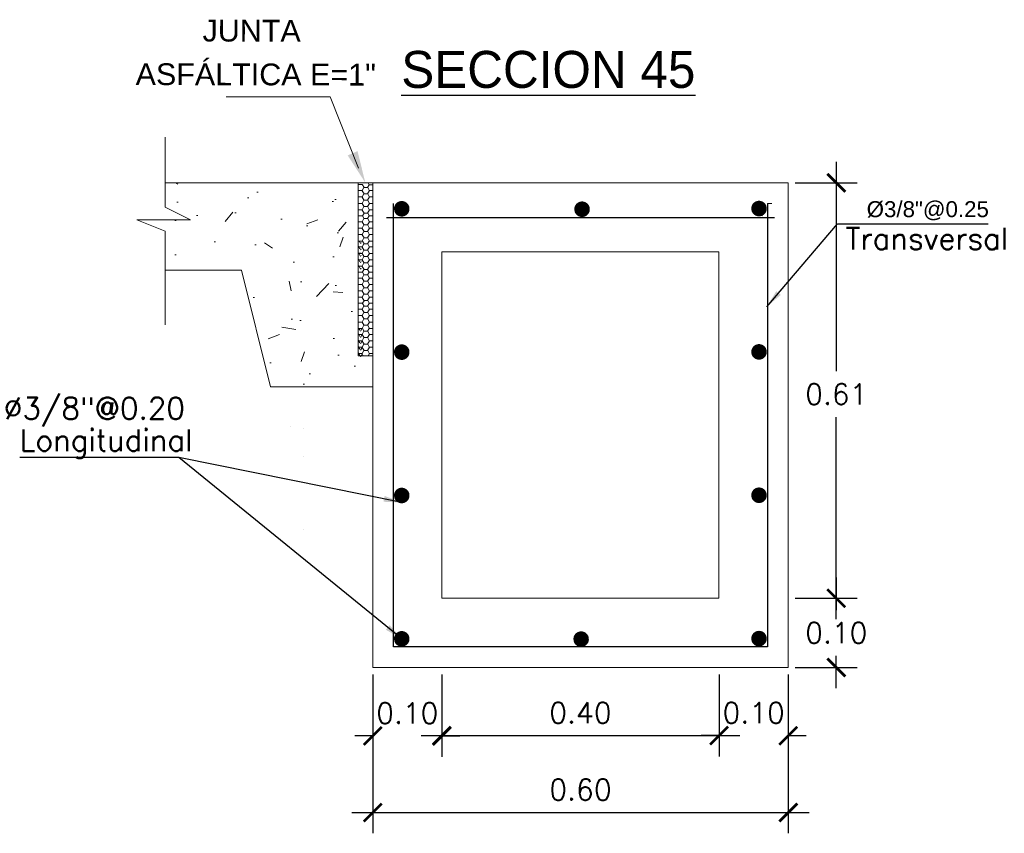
# Model space of a CAD drawing. Header units: millimetres. Extents: x -8931983 to 9630244, y 4 to 18563053.
# Tile 301 of 329: x 349717.4 to 349718.82, y 9282006.29 to 9282007.46. Entities that reach past the tile are written whole.
import ezdxf

# ---------------------------------------------------------------- set-up
doc = ezdxf.new("R2010")
doc.units = ezdxf.units.MM
doc.linetypes.add('ACAD_ISO02W100', pattern=[15, 12, -3])
doc.linetypes.add('DASHED2', pattern=[0.375, 0.25, -0.125])
for name, color, linetype, lineweight in [('0.2', 32, 'ACAD_ISO02W100', 0), ('cotas', 1, 'Continuous', 15), ('linea fina 01', 189, 'Continuous', 0), ('PROYECCIONES-INT', 1, 'DASHED2', 5), ('TEXTO', 255, 'Continuous', 5)]:
    doc.layers.add(name, color=color, linetype=linetype, lineweight=lineweight)
doc.layers.add('TEX', color=3, linetype='Continuous')
doc.styles.add('COTAS', font='arial.ttf')
doc.styles.add('MtXpl_Arial_Black', font='txt')
doc.styles.add('ROMANS', font='ROMANS.shx')
doc.styles.add('ROMANS-DIM', font='romans.shx')
doc.styles.add('VANO', font='swissl.ttf', dxfattribs={"height": 0.2})
doc.dimstyles.new('1-25V', dxfattribs={"dimscale": 0.2, "dimtxt": 0.18, "dimasz": 0.13, "dimexe": 0.18, "dimexo": 0.15, "dimgap": 0.1, "dimtad": 0, "dimtih": 1, "dimtoh": 1, "dimzin": 0, "dimdsep": 46, "dimtxsty": 'COTAS', "dimcen": 0.09, "dimadec": 0, "dimazin": 0, "dimtfac": 1, "dimtmove": 2, "dimatfit": 3, "dimfxl": 1, "dimtolj": 1, "dimtzin": 0, "dimarcsym": 0})
doc.dimstyles.new('20_METRIC  ARCHITECTURAL', dxfattribs={"dimscale": 0.2, "dimtxt": 0.03, "dimasz": 0.13, "dimexe": 0.15, "dimexo": 0.05, "dimgap": 0.09, "dimtad": 1, "dimtih": 1, "dimtoh": 1, "dimzin": 0, "dimdsep": 46, "dimtxsty": 'ROMANS-DIM', "dimblk": 'ARCHTICK', "dimcen": 2, "dimdle": 0.15, "dimclrd": 9, "dimclre": 9, "dimadec": 0, "dimazin": 0, "dimtfac": 1, "dimtix": 1, "dimtofl": 0, "dimtmove": 0, "dimatfit": 3, "dimfxl": 1, "dimfrac": 2, "dimtolj": 1, "dimtzin": 0, "dimarcsym": 0})

# ---------------------------------------------------------------- blocks, each defined once
blk = doc.blocks.new('_ArchTick')
at = {"color": 0, "linetype": 'ByBlock', "const_width": 0.15}
blk.add_lwpolyline([(-0.5, -0.5), (0.5, 0.5)], dxfattribs=at)
blk = doc.blocks.new('*D3068')
at = {"color": 9, "lineweight": -2, "transparency": 16777216}
for p, q in [((349717.9064638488, 9282006.516247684), (349717.9064638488, 9282006.286820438)), ((349718.5064638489, 9282006.516247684), (349718.5064638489, 9282006.286820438)), ((349717.8764638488, 9282006.316820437), (349718.536463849, 9282006.316820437))]:
    blk.add_line(p, q, dxfattribs=at)
at = {"layer": 'Defpoints', "color": 0, "lineweight": 30, "transparency": 16777216}
for p in [(349717.9064638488, 9282006.526247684, 5186.962977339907), (349718.5064638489, 9282006.526247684, 5186.962977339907), (349718.5064638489, 9282006.316820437)]:
    blk.add_point(p, dxfattribs=at)
at = {"color": 9, "lineweight": -2, "transparency": 16777216, "xscale": 0.026, "yscale": 0.026, "zscale": 0.026, "rotation": 180}
blk.add_blockref('_ArchTick', (349717.9064638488, 9282006.316820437), dxfattribs=at)
at = {"color": 9, "lineweight": -2, "transparency": 16777216, "xscale": 0.026, "yscale": 0.026, "zscale": 0.026}
blk.add_blockref('_ArchTick', (349718.5064638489, 9282006.316820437), dxfattribs=at)
at = {"color": 0, "lineweight": 0, "transparency": 16777216, "insert": (349718.2064638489, 9282006.349820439), "char_height": 0.03, "attachment_point": 5, "style": 'ROMANS-DIM'}
blk.add_mtext('\\A1;0.60', dxfattribs=at)
blk = doc.blocks.new('*D3069')
at = {"color": 9, "lineweight": -2, "transparency": 16777216}
for p, q in [((349718.5757632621, 9282007.256247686), (349718.5757632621, 9282006.953936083)), ((349718.5163240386, 9282007.226247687), (349718.6057632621, 9282007.226247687)), ((349718.5757632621, 9282006.596247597), (349718.5757632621, 9282006.887936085)), ((349718.5163241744, 9282006.626247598), (349718.6057632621, 9282006.626247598))]:
    blk.add_line(p, q, dxfattribs=at)
at = {"layer": 'Defpoints', "color": 0, "lineweight": 30, "transparency": 16777216}
for p in [(349718.5063240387, 9282007.226247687, 5186.962977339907), (349718.5063241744, 9282006.626247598, 5186.962977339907), (349718.5757632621, 9282006.626247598)]:
    blk.add_point(p, dxfattribs=at)
at = {"color": 9, "lineweight": -2, "transparency": 16777216, "xscale": 0.026, "yscale": 0.026, "zscale": 0.026}
for p, rotation in [((349718.5757632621, 9282007.226247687), 90), ((349718.5757632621, 9282006.626247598), 270)]:
    blk.add_blockref('_ArchTick', p, dxfattribs=dict(at, rotation=rotation))
at = {"color": 0, "lineweight": 0, "transparency": 16777216, "insert": (349718.5757632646, 9282006.920936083), "char_height": 0.03, "width": 0.0865964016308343, "attachment_point": 5, "style": 'ROMANS-DIM'}
blk.add_mtext('\\A1;0.61', dxfattribs=at)
blk = doc.blocks.new('*D3070')
at = {"color": 9, "lineweight": -2, "transparency": 16777216}
for p, q in [((349718.5757632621, 9282006.656247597), (349718.5757632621, 9282006.609247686)), ((349718.5163241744, 9282006.626247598), (349718.6057632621, 9282006.626247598)), ((349718.5757632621, 9282006.496247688), (349718.5757632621, 9282006.543247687)), ((349718.5163241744, 9282006.526247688), (349718.6057632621, 9282006.526247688))]:
    blk.add_line(p, q, dxfattribs=at)
at = {"layer": 'Defpoints', "color": 0, "lineweight": 30, "transparency": 16777216}
for p in [(349718.5063241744, 9282006.626247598), (349718.5063241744, 9282006.526247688), (349718.5757632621, 9282006.526247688)]:
    blk.add_point(p, dxfattribs=at)
at = {"color": 9, "lineweight": -2, "transparency": 16777216, "xscale": 0.026, "yscale": 0.026, "zscale": 0.026}
for p, rotation in [((349718.5757632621, 9282006.626247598), 90), ((349718.5757632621, 9282006.526247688), 270)]:
    blk.add_blockref('_ArchTick', p, dxfattribs=dict(at, rotation=rotation))
at = {"color": 0, "lineweight": 0, "transparency": 16777216, "insert": (349718.5757632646, 9282006.576247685), "char_height": 0.03, "attachment_point": 5, "style": 'ROMANS-DIM'}
blk.add_mtext('\\A1;0.10', dxfattribs=at)
blk = doc.blocks.new('*D3071')
at = {"color": 9, "lineweight": -2, "transparency": 16777216}
for p, q in [((349717.9064638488, 9282006.516247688), (349717.9064638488, 9282006.397397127)), ((349718.0061842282, 9282006.516247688), (349718.0061842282, 9282006.397397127)), ((349717.9064638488, 9282006.427397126), (349717.8804638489, 9282006.427397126)), ((349718.0061842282, 9282006.427397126), (349718.0321842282, 9282006.427397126))]:
    blk.add_line(p, q, dxfattribs=at)
at = {"layer": 'Defpoints', "color": 0, "lineweight": 30, "transparency": 16777216}
for p in [(349717.9064638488, 9282006.526247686, 5186.962977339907), (349718.0061842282, 9282006.526247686, 5186.962977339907), (349718.0061842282, 9282006.427397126)]:
    blk.add_point(p, dxfattribs=at)
at = {"color": 9, "lineweight": -2, "transparency": 16777216, "xscale": 0.026, "yscale": 0.026, "zscale": 0.026}
blk.add_blockref('_ArchTick', (349717.9064638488, 9282006.427397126), dxfattribs=at)
at = {"color": 9, "lineweight": -2, "transparency": 16777216, "xscale": 0.026, "yscale": 0.026, "zscale": 0.026, "rotation": 180}
blk.add_blockref('_ArchTick', (349718.0061842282, 9282006.427397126), dxfattribs=at)
at = {"color": 0, "lineweight": 0, "transparency": 16777216, "insert": (349717.9563240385, 9282006.460397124), "char_height": 0.03, "attachment_point": 5, "style": 'ROMANS-DIM'}
blk.add_mtext('\\A1;0.10', dxfattribs=at)
blk = doc.blocks.new('*D3072')
at = {"color": 9, "lineweight": -2, "transparency": 16777216}
for p, q in [((349718.0061842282, 9282006.516247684), (349718.0061842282, 9282006.39781859)), ((349718.4064638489, 9282006.516247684), (349718.4064638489, 9282006.39781859)), ((349717.9761842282, 9282006.427818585), (349718.4364638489, 9282006.427818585))]:
    blk.add_line(p, q, dxfattribs=at)
at = {"layer": 'Defpoints', "color": 0, "lineweight": 30, "transparency": 16777216}
for p in [(349718.0061842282, 9282006.526247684, 10373.92595467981), (349718.4064638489, 9282006.526247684, 5186.962977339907), (349718.4064638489, 9282006.427818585)]:
    blk.add_point(p, dxfattribs=at)
at = {"color": 9, "lineweight": -2, "transparency": 16777216, "xscale": 0.026, "yscale": 0.026, "zscale": 0.026, "rotation": 180}
blk.add_blockref('_ArchTick', (349718.0061842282, 9282006.427818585), dxfattribs=at)
at = {"color": 9, "lineweight": -2, "transparency": 16777216, "xscale": 0.026, "yscale": 0.026, "zscale": 0.026}
blk.add_blockref('_ArchTick', (349718.4064638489, 9282006.427818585), dxfattribs=at)
at = {"color": 0, "lineweight": 0, "transparency": 16777216, "insert": (349718.2063240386, 9282006.460818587), "char_height": 0.03, "attachment_point": 5, "style": 'ROMANS-DIM'}
blk.add_mtext('\\A1;0.40', dxfattribs=at)
blk = doc.blocks.new('*D2989')
at = {"color": 9, "lineweight": -2, "transparency": 16777216}
for p, q in [((349718.4064638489, 9282006.516247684), (349718.4064638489, 9282006.39781859)), ((349718.5064638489, 9282006.516247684), (349718.5064638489, 9282006.39781859)), ((349718.4064638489, 9282006.427818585), (349718.3804638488, 9282006.427818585)), ((349718.5064638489, 9282006.427818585), (349718.5324638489, 9282006.427818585))]:
    blk.add_line(p, q, dxfattribs=at)
at = {"layer": 'Defpoints', "color": 0, "lineweight": 30, "transparency": 16777216}
for p in [(349718.4064638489, 9282006.526247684, 5186.962977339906), (349718.5064638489, 9282006.526247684, 5186.962977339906), (349718.5064638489, 9282006.427818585)]:
    blk.add_point(p, dxfattribs=at)
at = {"color": 9, "lineweight": -2, "transparency": 16777216, "xscale": 0.026, "yscale": 0.026, "zscale": 0.026}
blk.add_blockref('_ArchTick', (349718.4064638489, 9282006.427818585), dxfattribs=at)
at = {"color": 9, "lineweight": -2, "transparency": 16777216, "xscale": 0.026, "yscale": 0.026, "zscale": 0.026, "rotation": 180}
blk.add_blockref('_ArchTick', (349718.5064638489, 9282006.427818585), dxfattribs=at)
at = {"color": 0, "lineweight": 0, "transparency": 16777216, "insert": (349718.4564638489, 9282006.460818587), "char_height": 0.03, "attachment_point": 5, "style": 'ROMANS-DIM'}
blk.add_mtext('\\A1;0.10', dxfattribs=at)
blk = doc.blocks.new('TEXTO 1')
at = {"layer": 'linea fina 01', "ltscale": 0.1}
for p, q in [((-0.0508167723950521, 0.1241394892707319), (-0.2010398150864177, 0.1241394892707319)), ((-0.0100357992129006, 0.0209258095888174), (-0.0508167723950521, 0.1241394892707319))]:
    blk.add_line(p, q, dxfattribs=at)
blk.add_solid([(-0.02553807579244, 0.0394717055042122), (0, 0), (-0.0113560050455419, 0.0456207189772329)], dxfattribs=at)
at = {"layer": '0.2', "color": 251, "true_color": 0x636466, "style": 'VANO', "oblique": 359.9999999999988}
for s, p in [('JUNTA', (-0.235123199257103, 0.2039847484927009, -5186.962977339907)), ('ASFÁLTICA E=1"', (-0.331776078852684, 0.1410587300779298, -5186.962977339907))]:
    blk.add_text(s, height=0.0314999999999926, rotation=359.8799999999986, dxfattribs=at).set_placement(p)
blk = doc.blocks.new('junta asfaltica')
at = {"lineweight": 0}
h = blk.add_hatch(dxfattribs=at)
h.set_pattern_fill('AR-CONC', scale=0.01, style=0)
h.set_pattern_definition([(50, (-0.1189008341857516, -0.0700673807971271), (0.1639662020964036, -0.0143451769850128), [0.017145, -0.188595]), (355, (-0.1189008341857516, -0.0700673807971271), (-0.0317190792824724, 0.1719511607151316), [0.013716, -0.150876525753]), (100.4514446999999, (-0.1052370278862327, -0.0712628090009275), (0.1322471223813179, 0.1576059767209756), [0.01457100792, -0.1602812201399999]), (46.1842, (-0.1189008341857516, -0.0243473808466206), (0.2439711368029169, -0.0378380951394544), [0.0257175, -0.2828925]), (96.6355576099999, (-0.0985699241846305, -0.0275005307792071), (0.2136637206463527, 0.2226835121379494), [0.021856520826, -0.240422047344]), (351.18415117, (-0.1189008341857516, -0.0243473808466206), (0.2136637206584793, 0.2226835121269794), [0.020573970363, -0.226313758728]), (21, (-0.0960408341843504, -0.0357773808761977), (0.1364529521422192, -0.0920386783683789), [0.017145, -0.188595]), (326, (-0.0960408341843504, -0.0357773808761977), (0.0556218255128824, 0.1657691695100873), [0.013716, -0.150876]), (71.45144499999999, (-0.0846697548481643, -0.0434472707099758), (0.1920747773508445, 0.0737304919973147), [0.01457100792, -0.16028094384]), (37.5, (-0.1189008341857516, -0.0700673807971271), (0.0027797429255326, 0.0760995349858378), [0, -0.1490472, 0, -0.153162, 0, -0.1514475]), (7.499999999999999, (-0.1189008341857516, -0.0700673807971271), (0.0601376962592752, 0.0901625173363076), [0, -0.0873252, 0, -0.1456182, 0, -0.0577215]), (327.5, (-0.1698786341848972, -0.0700673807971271), (0.1220315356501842, -0.0051558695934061), [0, -0.05715, 0, -0.178308, 0, -0.236601]), (317.5, (-0.1927386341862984, -0.0700673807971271), (0.1333162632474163, 0.0228838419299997), [0, -0.074295, 0, -0.1184148, 0, -0.168021])])
h.paths.add_polyline_path([(-0.0210516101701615, 2.68221356e-08), (-0.2996047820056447, 2.68221356e-08), (-0.2996047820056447, -0.0354425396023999), (-0.2629513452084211, -0.0536842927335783), (-0.3405718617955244, -0.0536842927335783), (-0.2996047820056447, -0.0698087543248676), (-0.2996047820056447, -0.1263088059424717), (-0.1894634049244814, -0.1263088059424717), (-0.1473604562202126, -0.2947206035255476), (-0.0210516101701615, -0.2947206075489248)])
h = blk.add_hatch(dxfattribs=at)
h.set_pattern_fill('HONEY', scale=0.0187124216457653, angle=180, style=0)
h.set_pattern_definition([(360, (-1344.435306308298, 712.0165321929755), (0.0080206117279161, -0.0046307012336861), [0.0053470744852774, -0.0106941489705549]), (240, (-1344.435306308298, 712.0165321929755), (-0.0080206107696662, -0.0046307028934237), [0.0053470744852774, -0.0106941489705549]), (300, (-1344.435306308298, 712.0165321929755), (9.5825e-10, -0.0092614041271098), [-0.0106941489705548, 0.0053470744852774])])
h.paths.add_polyline_path([(-0.0210514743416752, -0.0843195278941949), (-0.0210514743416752, -0.1264220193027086), (-0.0160414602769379, -0.1264220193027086), (-0.0160414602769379, -0.0843195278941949)])
h = blk.add_hatch(dxfattribs=at)
h.set_pattern_fill('HONEY', scale=0.0187124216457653, angle=180, style=0)
h.set_pattern_definition([(360, (-1344.435306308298, 711.8902233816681), (0.0080206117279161, -0.0046307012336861), [0.0053470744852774, -0.0106941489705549]), (240, (-1344.435306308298, 711.8902233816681), (-0.0080206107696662, -0.0046307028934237), [0.0053470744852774, -0.0106941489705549]), (300, (-1344.435306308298, 711.8902233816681), (9.5825e-10, -0.0092614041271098), [-0.0106941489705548, 0.0053470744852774])])
h.paths.add_polyline_path([(-0.0210514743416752, -0.2106283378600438), (-0.0210514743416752, -0.2527308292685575), (-0.0160414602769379, -0.2527308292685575), (-0.0160414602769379, -0.2106283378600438)])
at = {"color": 7, "linetype": 'ByBlock', "lineweight": 0}
for p, q in [((-0.2996047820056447, 0.0657418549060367), (-0.2996047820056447, -0.0354425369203)), ((-0.2996047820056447, -0.0354425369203), (-0.2629513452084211, -0.0536842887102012)), ((-0.2629513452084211, -0.0536842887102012), (-0.3405718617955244, -0.0536842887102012)), ((-0.3405718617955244, -0.0536842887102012), (-0.2996047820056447, -0.0698087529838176)), ((-0.2996047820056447, -0.0698087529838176), (-0.2996047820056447, -0.2053593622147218))]:
    blk.add_line(p, q, dxfattribs=at)
at = {"color": 7, "lineweight": 0}
for p, q in [((-0.2996047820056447, 2.81631856e-08), (-0.0210516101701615, 2.81631856e-08)), ((-0.0210514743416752, 0), (0, 0)), ((-0.0210514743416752, 0), (-0.0210514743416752, -0.25)), ((-0.0066348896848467, 0), (-0.0049328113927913, -0.0029480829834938)), ((-1.357866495e-07, -0.2947206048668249), (-1.357866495e-07, 0)), ((-0.0210515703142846, -0.010682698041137), (-0.0205355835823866, -0.0115764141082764)), ((-0.020682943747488, -0.0112982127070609), (-0.0210515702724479, -0.0119366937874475)), ((-0.0148197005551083, -0.0027724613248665), (-0.0210514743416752, -0.0027724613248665)), ((-0.0203683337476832, -0.0113096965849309), (-0.0150212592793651, -0.0113096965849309)), ((-0.0126623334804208, -0.0066675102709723), (-0.0153358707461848, -0.0112982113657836)), ((-0.0151885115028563, -0.0115764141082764), (-0.0125149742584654, -0.0162071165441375)), ((-0.0148361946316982, -0.0029252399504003), (-0.0125149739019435, -0.0069457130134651)), ((-0.0123477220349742, -0.0066789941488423), (-0.0070006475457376, -0.0066789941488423)), ((-0.0051546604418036, -0.0029252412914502), (-0.0073152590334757, -0.0066675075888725)), ((-0.0046417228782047, -0.0112982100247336), (-0.0073152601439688, -0.0159289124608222)), ((-0.0071679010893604, -0.0069457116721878), (-0.0044943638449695, -0.0115764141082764)), ((-0.0051235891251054, -0.0029047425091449), (2.09184e-11, -0.0029047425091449)), ((-0.0043271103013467, -0.0113096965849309), (-9.55119503e-08, -0.0113096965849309)), ((-0.0210515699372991, -0.0199441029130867), (-0.0205355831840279, -0.0208378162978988)), ((-0.0206829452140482, -0.0205596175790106), (-0.0210515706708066, -0.0211980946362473)), ((-0.0203683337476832, -0.0205710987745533), (-0.0150212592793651, -0.0205710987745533)), ((-0.0126623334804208, -0.0159289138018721), (-0.0153358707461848, -0.0205596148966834)), ((-0.012662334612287, -0.0251903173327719), (-0.0153358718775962, -0.0298210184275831)), ((-0.0151885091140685, -0.0208378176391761), (-0.0125149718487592, -0.0254685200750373)), ((-0.0123477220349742, -0.0159403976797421), (-0.0070006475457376, -0.0159403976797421)), ((-0.0123477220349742, -0.0252017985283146), (-0.0070006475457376, -0.0252017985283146)), ((-0.0046417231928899, -0.0205596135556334), (-0.0073152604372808, -0.0251903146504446)), ((-0.0071678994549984, -0.0162071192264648), (-0.004494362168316, -0.0208378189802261)), ((-0.0071678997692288, -0.0254685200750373), (-0.0044943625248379, -0.0300992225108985)), ((-0.0043271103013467, -0.0205710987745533), (-9.55119503e-08, -0.0205710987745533)), ((-0.0210515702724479, -0.0292055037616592), (-0.0205355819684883, -0.0300992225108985)), ((-0.0206829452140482, -0.0298210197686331), (-0.0210515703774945, -0.0304594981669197)), ((-0.0210515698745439, -0.038466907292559), (-0.0205355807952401, -0.0393606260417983)), ((-0.0206829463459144, -0.0390824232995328), (-0.0210515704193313, -0.0397208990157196)), ((-0.0203683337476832, -0.0298325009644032), (-0.0150212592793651, -0.0298325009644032)), ((-0.0203683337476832, -0.0390939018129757), (-0.0150212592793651, -0.0390939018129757)), ((-0.012662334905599, -0.0344517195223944), (-0.0153358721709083, -0.0390824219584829)), ((-0.0151885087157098, -0.0300992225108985), (-0.0125149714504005, -0.0347299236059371)), ((-0.0151885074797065, -0.0393606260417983), (-0.0125149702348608, -0.0439913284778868)), ((-0.0123477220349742, -0.0344632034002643), (-0.0070006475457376, -0.0344632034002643)), ((-0.0046417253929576, -0.0298210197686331), (-0.0073152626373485, -0.0344517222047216)), ((-0.0046417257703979, -0.0390824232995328), (-0.0073152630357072, -0.043713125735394)), ((-0.007167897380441, -0.034729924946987), (-0.004494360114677, -0.0393606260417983)), ((-0.0043271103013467, -0.0298325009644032), (-9.55537871e-08, -0.0298325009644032)), ((-0.0043271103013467, -0.0390939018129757), (-9.55537871e-08, -0.0390939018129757)), ((-0.0210515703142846, -0.0557221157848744), (-0.0205355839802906, -0.0566158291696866)), ((-0.020682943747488, -0.056337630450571), (-0.0210515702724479, -0.056976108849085)), ((-0.0149139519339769, -0.0477837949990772), (-0.0206632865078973, -0.0477837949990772)), ((-0.0203683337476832, -0.056349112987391), (-0.0150212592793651, -0.056349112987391)), ((-0.0126623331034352, -0.0517069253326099), (-0.0153358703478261, -0.0563376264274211)), ((-0.0151885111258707, -0.0566158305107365), (-0.0125149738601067, -0.061246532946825)), ((-0.0125149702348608, -0.0439913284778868), (-0.014899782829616, -0.0475884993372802)), ((-0.0148361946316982, -0.0479646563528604), (-0.0125149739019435, -0.0519851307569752)), ((-0.0123477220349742, -0.0437246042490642), (-0.0070006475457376, -0.0437246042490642)), ((-0.0123477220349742, -0.0517184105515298), (-0.0070006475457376, -0.0517184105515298)), ((-0.0051546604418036, -0.0479646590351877), (-0.0073152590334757, -0.0517069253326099)), ((-0.0046417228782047, -0.0563376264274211), (-0.0073152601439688, -0.0609683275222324)), ((-0.0071679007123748, -0.0519851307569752), (-0.0044943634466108, -0.0566158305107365)), ((-0.0069412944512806, -0.0439446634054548), (-0.0051814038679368, -0.0474320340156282)), ((-0.0052986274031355, -0.0476877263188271), (2.09184e-11, -0.0476877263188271)), ((-0.0043271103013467, -0.056349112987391), (-9.55119503e-08, -0.056349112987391)), ((-0.0210515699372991, -0.0649835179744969), (-0.0205355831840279, -0.0658772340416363)), ((-0.0206829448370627, -0.0655990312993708), (-0.0210515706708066, -0.0662375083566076)), ((-0.0203683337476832, -0.0656105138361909), (-0.0150212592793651, -0.0656105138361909)), ((-0.0126623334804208, -0.0609683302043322), (-0.0153358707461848, -0.0655990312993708)), ((-0.012662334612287, -0.0702297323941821), (-0.0153358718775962, -0.0748604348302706)), ((-0.015188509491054, -0.0658772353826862), (-0.0125149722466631, -0.0705079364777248)), ((-0.0123477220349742, -0.0609798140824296), (-0.0070006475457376, -0.0609798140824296)), ((-0.0123477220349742, -0.0702412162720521), (-0.0070006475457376, -0.0702412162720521)), ((-0.0046417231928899, -0.0655990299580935), (-0.0073152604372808, -0.0702297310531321)), ((-0.0071678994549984, -0.061246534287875), (-0.004494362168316, -0.0658772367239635)), ((-0.0071678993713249, -0.0705079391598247), (-0.0044943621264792, -0.075138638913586)), ((-0.0043271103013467, -0.0656105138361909), (-9.55119503e-08, -0.0656105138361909)), ((-0.0210515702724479, -0.0742449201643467), (-0.0205355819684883, -0.075138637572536)), ((-0.0206829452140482, -0.0748604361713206), (-0.0210515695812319, -0.0754989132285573)), ((-0.0210515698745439, -0.0835063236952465), (-0.0206477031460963, -0.0842058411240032)), ((-0.0206829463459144, -0.084121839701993), (-0.0207314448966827, -0.0842058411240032)), ((-0.0203683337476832, -0.0748719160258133), (-0.0150212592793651, -0.0748719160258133)), ((-0.0203683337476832, -0.0841333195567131), (-0.0150212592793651, -0.0841333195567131)), ((-0.012662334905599, -0.0794911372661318), (-0.0153358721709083, -0.0841218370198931)), ((-0.0151885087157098, -0.075138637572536), (-0.0125149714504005, -0.0797693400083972)), ((-0.0148361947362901, -0.0843195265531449), (-0.0125149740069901, -0.0883399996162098)), ((-0.0123477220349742, -0.0795026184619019), (-0.0070006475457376, -0.0795026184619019)), ((-0.0046417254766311, -0.0748604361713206), (-0.0073152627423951, -0.0794911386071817)), ((-0.0051546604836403, -0.0843195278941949), (-0.0073152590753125, -0.0880617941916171)), ((-0.0071678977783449, -0.0797693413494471), (-0.0046064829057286, -0.0842058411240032)), ((-0.0043271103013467, -0.0748719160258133), (-9.55537871e-08, -0.0748719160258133)), ((-0.0043271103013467, -0.0841333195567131), (-9.55537871e-08, -0.0841333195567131)), ((-0.0210515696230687, -0.0920769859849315), (-0.0205355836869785, -0.092970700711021)), ((-0.0206829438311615, -0.0926924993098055), (-0.0210515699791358, -0.0933309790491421)), ((-0.0203683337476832, -0.0927039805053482), (-0.0150212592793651, -0.0927039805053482)), ((-0.0126623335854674, -0.088061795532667), (-0.0153358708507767, -0.0926924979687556)), ((-0.0126623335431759, -0.0973232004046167), (-0.0153358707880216, -0.101953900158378)), ((-0.015188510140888, -0.092970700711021), (-0.0125149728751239, -0.0976014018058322)), ((-0.0123477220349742, -0.088073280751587), (-0.0070006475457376, -0.088073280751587)), ((-0.0123477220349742, -0.0973346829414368), (-0.0070006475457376, -0.0973346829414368)), ((-0.0046417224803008, -0.0926924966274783), (-0.0073152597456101, -0.0973231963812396)), ((-0.0071679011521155, -0.0883399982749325), (-0.0044943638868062, -0.0929706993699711)), ((-0.0071678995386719, -0.0976014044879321), (-0.0044943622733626, -0.1022321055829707)), ((-0.0043271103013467, -0.0927039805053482), (-9.55119503e-08, -0.0927039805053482)), ((-0.0210515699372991, -0.1013383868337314), (-0.0205355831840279, -0.1022321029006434)), ((-0.0206829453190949, -0.101953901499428), (-0.0210515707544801, -0.1025923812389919)), ((-0.0210515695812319, -0.1105997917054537), (-0.0205355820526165, -0.1114935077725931)), ((-0.0206829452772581, -0.1112153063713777), (-0.0210515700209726, -0.1118537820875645)), ((-0.0203683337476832, -0.101965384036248), (-0.0150212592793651, -0.101965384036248)), ((-0.0203683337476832, -0.1112267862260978), (-0.0150212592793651, -0.1112267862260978)), ((-0.0126623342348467, -0.1065846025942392), (-0.0153358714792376, -0.1112153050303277)), ((-0.015188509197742, -0.1022321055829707), (-0.0125149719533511, -0.1068628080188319)), ((-0.0151885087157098, -0.1114935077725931), (-0.0125149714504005, -0.1161242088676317)), ((-0.0123477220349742, -0.1065960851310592), (-0.0070006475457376, -0.1065960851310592)), ((-0.0046417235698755, -0.1019538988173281), (-0.0073152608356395, -0.1065846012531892)), ((-0.0046417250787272, -0.1112153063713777), (-0.0073152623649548, -0.115846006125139)), ((-0.0071678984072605, -0.1068628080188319), (-0.0044943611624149, -0.1114935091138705)), ((-0.0043271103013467, -0.101965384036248), (-9.55119503e-08, -0.101965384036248)), ((-0.0043271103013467, -0.1112267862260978), (-9.55537871e-08, -0.1112267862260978)), ((-0.1894634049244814, -0.1263088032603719), (-0.2996047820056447, -0.1263088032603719)), ((-0.1473604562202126, -0.2947206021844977), (-0.1894634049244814, -0.1263088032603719)), ((-0.0210515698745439, -0.1198611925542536), (-0.0205355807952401, -0.1207549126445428)), ((-0.0206829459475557, -0.1204767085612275), (-0.0210515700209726, -0.121115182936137)), ((-0.0203683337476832, -0.1204881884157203), (-0.0150212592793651, -0.1204881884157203)), ((-0.0126623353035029, -0.115846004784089), (-0.015335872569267, -0.1204767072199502)), ((-0.0151885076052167, -0.1207549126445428), (-0.0125149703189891, -0.1253856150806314)), ((-0.0129228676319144, -0.1255586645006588), (-0.0148348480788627, -0.1288070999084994)), ((-0.0123477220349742, -0.115857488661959), (-0.0070006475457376, -0.115857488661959)), ((-0.0123477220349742, -0.1251188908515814), (-0.0070006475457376, -0.1251188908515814)), ((-0.0073218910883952, -0.1251188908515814), (-0.0049328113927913, -0.1292568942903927)), ((-0.0046417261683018, -0.1204767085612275), (-0.0073152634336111, -0.1251074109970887)), ((-0.0071678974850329, -0.1161242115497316), (-0.0044943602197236, -0.1207549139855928)), ((-0.0043271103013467, -0.1204881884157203), (-9.55537871e-08, -0.1204881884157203)), ((-0.0210515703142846, -0.1369915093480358), (-0.0205355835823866, -0.1378852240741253)), ((-0.020682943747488, -0.1376070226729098), (-0.0210515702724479, -0.1382455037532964)), ((-0.0148197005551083, -0.1290812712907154), (-0.0210514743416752, -0.1290812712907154)), ((-0.0203683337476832, -0.1376185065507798), (-0.0150212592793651, -0.1376185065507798)), ((-0.0126623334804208, -0.1329763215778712), (-0.0153358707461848, -0.1376070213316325)), ((-0.0151885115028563, -0.1378852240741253), (-0.0125149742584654, -0.1425159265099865)), ((-0.0148361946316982, -0.1292340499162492), (-0.0125149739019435, -0.133254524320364)), ((-0.0123477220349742, -0.1329878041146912), (-0.0070006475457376, -0.1329878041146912)), ((-0.0051546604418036, -0.1292340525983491), (-0.0073152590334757, -0.1329763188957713)), ((-0.0046417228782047, -0.1376070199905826), (-0.0073152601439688, -0.1422377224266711)), ((-0.0071679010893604, -0.1332545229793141), (-0.0044943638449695, -0.1378852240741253)), ((-0.0051235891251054, -0.1292135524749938), (2.09184e-11, -0.1292135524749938)), ((-0.0043271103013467, -0.1376185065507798), (-9.55119503e-08, -0.1376185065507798)), ((-0.0210515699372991, -0.1462529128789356), (-0.0205355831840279, -0.1471466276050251)), ((-0.0206829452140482, -0.1468684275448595), (-0.0210515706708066, -0.1475069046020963)), ((-0.0210515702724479, -0.1555143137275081), (-0.0205355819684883, -0.1564080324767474)), ((-0.0206829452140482, -0.156129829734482), (-0.0210515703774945, -0.156768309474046)), ((-0.0203683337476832, -0.1468799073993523), (-0.0150212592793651, -0.1468799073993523)), ((-0.0203683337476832, -0.1561413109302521), (-0.0150212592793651, -0.1561413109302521)), ((-0.0126623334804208, -0.142237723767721), (-0.0153358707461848, -0.1468684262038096)), ((-0.012662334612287, -0.1514991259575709), (-0.0153358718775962, -0.156129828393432)), ((-0.0151885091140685, -0.147146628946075), (-0.0125149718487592, -0.1517773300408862)), ((-0.0123477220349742, -0.1422492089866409), (-0.0070006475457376, -0.1422492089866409)), ((-0.0123477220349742, -0.1515106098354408), (-0.0070006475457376, -0.1515106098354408)), ((-0.0046417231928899, -0.1468684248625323), (-0.0073152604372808, -0.1514991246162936)), ((-0.0046417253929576, -0.156129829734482), (-0.0073152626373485, -0.1607605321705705)), ((-0.0071678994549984, -0.1425159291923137), (-0.004494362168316, -0.1471466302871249)), ((-0.0071678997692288, -0.1517773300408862), (-0.0044943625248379, -0.1564080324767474)), ((-0.0043271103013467, -0.1468799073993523), (-9.55119503e-08, -0.1468799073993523)), ((-0.0043271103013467, -0.1561413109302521), (-9.55537871e-08, -0.1561413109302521)), ((-0.0210515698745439, -0.1647757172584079), (-0.0205355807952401, -0.1656694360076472)), ((-0.0206829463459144, -0.1653912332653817), (-0.0210515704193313, -0.1660297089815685)), ((-0.0203683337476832, -0.1654027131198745), (-0.0150212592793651, -0.1654027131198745)), ((-0.012662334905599, -0.1607605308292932), (-0.0153358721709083, -0.1653912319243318)), ((-0.0151885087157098, -0.1564080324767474), (-0.0125149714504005, -0.1610387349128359)), ((-0.0151885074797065, -0.1656694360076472), (-0.0125149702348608, -0.1703001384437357)), ((-0.0125149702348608, -0.1703001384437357), (-0.014899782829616, -0.1738973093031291)), ((-0.0123477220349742, -0.1607720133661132), (-0.0070006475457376, -0.1607720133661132)), ((-0.0123477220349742, -0.1700334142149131), (-0.0070006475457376, -0.1700334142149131)), ((-0.0046417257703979, -0.1653912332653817), (-0.0073152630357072, -0.1700219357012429)), ((-0.007167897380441, -0.1610387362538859), (-0.004494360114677, -0.1656694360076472)), ((-0.0069412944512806, -0.1702534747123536), (-0.0051814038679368, -0.1737408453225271)), ((-0.0043271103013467, -0.1654027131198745), (-9.55537871e-08, -0.1654027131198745)), ((-0.0210515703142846, -0.1820309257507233), (-0.0205355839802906, -0.1829246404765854)), ((-0.020682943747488, -0.1826464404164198), (-0.0210515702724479, -0.1832849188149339)), ((-0.0149139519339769, -0.1740926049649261), (-0.0206632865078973, -0.1740926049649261)), ((-0.0203683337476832, -0.1826579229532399), (-0.0150212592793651, -0.1826579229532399)), ((-0.0126623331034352, -0.1780157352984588), (-0.0153358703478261, -0.18264643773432)), ((-0.0151885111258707, -0.1829246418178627), (-0.0125149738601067, -0.1875553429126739)), ((-0.0148361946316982, -0.1742734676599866), (-0.0125149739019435, -0.1782939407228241)), ((-0.0123477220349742, -0.1780272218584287), (-0.0070006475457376, -0.1780272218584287)), ((-0.0051546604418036, -0.1742734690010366), (-0.0073152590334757, -0.1780157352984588)), ((-0.0046417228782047, -0.18264643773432), (-0.0073152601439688, -0.1872771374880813)), ((-0.0071679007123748, -0.1782939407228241), (-0.0044943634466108, -0.1829246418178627)), ((-0.0052986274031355, -0.173996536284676), (2.09184e-11, -0.173996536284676)), ((-0.0043271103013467, -0.1826579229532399), (-9.55119503e-08, -0.1826579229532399)), ((-0.0210515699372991, -0.1912923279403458), (-0.0205355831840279, -0.1921860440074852)), ((-0.0206829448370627, -0.1919078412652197), (-0.0210515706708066, -0.1925463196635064)), ((-0.0203683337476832, -0.1919193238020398), (-0.0150212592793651, -0.1919193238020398)), ((-0.0126623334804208, -0.1872771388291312), (-0.0153358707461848, -0.1919078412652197)), ((-0.012662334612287, -0.1965385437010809), (-0.0153358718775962, -0.2011692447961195)), ((-0.015188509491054, -0.1921860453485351), (-0.0125149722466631, -0.1968167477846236)), ((-0.0123477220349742, -0.1872886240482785), (-0.0070006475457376, -0.1872886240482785)), ((-0.0123477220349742, -0.196550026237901), (-0.0070006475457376, -0.196550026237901)), ((-0.0046417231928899, -0.1919078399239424), (-0.0073152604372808, -0.196538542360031)), ((-0.0071678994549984, -0.1875553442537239), (-0.004494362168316, -0.1921860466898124)), ((-0.0071678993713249, -0.1968167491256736), (-0.0044943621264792, -0.2014474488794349)), ((-0.0043271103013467, -0.1919193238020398), (-9.55119503e-08, -0.1919193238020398)), ((-0.0210515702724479, -0.2005537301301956), (-0.0205355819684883, -0.2014474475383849)), ((-0.0206829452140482, -0.2011692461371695), (-0.0210515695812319, -0.2018077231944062)), ((-0.0210515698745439, -0.2098151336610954), (-0.0206477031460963, -0.2105146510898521)), ((-0.0206829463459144, -0.2104306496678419), (-0.0207314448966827, -0.2105146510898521)), ((-0.0203683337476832, -0.2011807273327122), (-0.0150212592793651, -0.2011807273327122)), ((-0.0203683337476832, -0.210442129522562), (-0.0150212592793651, -0.210442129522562)), ((-0.012662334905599, -0.2057999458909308), (-0.0153358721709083, -0.2104306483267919)), ((-0.0151885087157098, -0.2014474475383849), (-0.0125149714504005, -0.2060781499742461)), ((-0.0148361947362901, -0.2106283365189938), (-0.0125149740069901, -0.2146488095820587)), ((-0.0123477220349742, -0.2058114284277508), (-0.0070006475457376, -0.2058114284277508)), ((-0.0046417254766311, -0.2011692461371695), (-0.0073152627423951, -0.2057999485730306)), ((-0.0051546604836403, -0.2106283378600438), (-0.0073152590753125, -0.214370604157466)), ((-0.0071678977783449, -0.206078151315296), (-0.0046064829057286, -0.2105146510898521)), ((-0.0043271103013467, -0.2011807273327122), (-9.55537871e-08, -0.2011807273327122)), ((-0.0043271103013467, -0.210442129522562), (-9.55537871e-08, -0.210442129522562)), ((-0.0210515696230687, -0.2183857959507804), (-0.0205355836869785, -0.2192795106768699)), ((-0.0206829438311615, -0.2190013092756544), (-0.0210515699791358, -0.219639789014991)), ((-0.0203683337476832, -0.2190127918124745), (-0.0150212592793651, -0.2190127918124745)), ((-0.0126623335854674, -0.2143706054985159), (-0.0153358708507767, -0.2190013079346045)), ((-0.0126623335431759, -0.2236320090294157), (-0.0153358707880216, -0.2282627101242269)), ((-0.015188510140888, -0.2192795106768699), (-0.0125149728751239, -0.2239102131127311)), ((-0.0123477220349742, -0.2143820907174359), (-0.0070006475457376, -0.2143820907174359)), ((-0.0123477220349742, -0.2236434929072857), (-0.0070006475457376, -0.2236434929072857)), ((-0.0046417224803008, -0.2190013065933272), (-0.0073152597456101, -0.2236320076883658)), ((-0.0071679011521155, -0.2146488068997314), (-0.0044943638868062, -0.21927950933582)), ((-0.0071678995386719, -0.223910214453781), (-0.0044943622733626, -0.2285409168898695)), ((-0.0043271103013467, -0.2190127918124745), (-9.55119503e-08, -0.2190127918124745)), ((-0.0210515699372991, -0.2276471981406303), (-0.0205355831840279, -0.2285409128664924)), ((-0.0206829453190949, -0.2282627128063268), (-0.0210515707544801, -0.2289011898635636)), ((-0.0210515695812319, -0.2369086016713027), (-0.0205355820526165, -0.2378023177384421)), ((-0.0206829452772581, -0.2375241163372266), (-0.0210515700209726, -0.2381625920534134)), ((-0.0203683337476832, -0.2282741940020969), (-0.0150212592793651, -0.2282741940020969)), ((-0.0203683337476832, -0.2375355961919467), (-0.0150212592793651, -0.2375355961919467)), ((-0.0126623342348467, -0.2328934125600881), (-0.0153358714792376, -0.2375241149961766)), ((-0.015188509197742, -0.2285409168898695), (-0.0125149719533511, -0.2331716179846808)), ((-0.0151885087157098, -0.2378023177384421), (-0.0125149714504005, -0.2424330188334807)), ((-0.0123477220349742, -0.2329048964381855), (-0.0070006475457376, -0.2329048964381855)), ((-0.0046417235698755, -0.228262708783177), (-0.0073152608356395, -0.2328934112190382)), ((-0.0046417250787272, -0.2375241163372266), (-0.0073152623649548, -0.2421548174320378)), ((-0.0071678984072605, -0.2331716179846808), (-0.0044943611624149, -0.2378023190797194)), ((-0.0043271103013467, -0.2282741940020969), (-9.55119503e-08, -0.2282741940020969)), ((-0.0043271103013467, -0.2375355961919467), (-9.55537871e-08, -0.2375355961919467)), ((-0.0210515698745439, -0.2461700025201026), (-0.0205355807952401, -0.2470637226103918)), ((-0.0206829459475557, -0.2467855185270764), (-0.0210515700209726, -0.2474239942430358)), ((-0.0210514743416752, -0.25), (-1.357866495e-07, -0.25)), ((-0.0203683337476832, -0.2467969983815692), (-0.0150212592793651, -0.2467969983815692)), ((-0.0126623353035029, -0.2421548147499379), (-0.015335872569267, -0.2467855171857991)), ((-0.0151885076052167, -0.2470637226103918), (-0.0134932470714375, -0.25)), ((-0.0123477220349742, -0.2421662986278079), (-0.0070006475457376, -0.2421662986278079)), ((-0.0071678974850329, -0.2424330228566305), (-0.0044943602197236, -0.2470637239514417)), ((-0.0046417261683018, -0.2467855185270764), (-0.0064976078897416, -0.25)), ((-0.0043271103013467, -0.2467969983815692), (-9.55537871e-08, -0.2467969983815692)), ((-1.357866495e-07, -0.2947206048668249), (-0.1473604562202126, -0.2947206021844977))]:
    blk.add_line(p, q, dxfattribs=at)
blk.add_blockref('TEXTO 1', (-0.0105257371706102, 0), dxfattribs=at)
blk = doc.blocks.new('*U2775')
at = {"color": 5, "const_width": 0.01125}
blk.add_lwpolyline([(-0.0056249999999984, 0, 1), (0.0056249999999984, 0, 1)], format="xyb", close=True, dxfattribs=at)
blk = doc.blocks.new('*U2782')
at = {"layer": 'cotas', "color": 0, "linetype": 'ByBlock', "lineweight": -2}
blk.add_blockref('*U2775', (0, 0), dxfattribs=at)
at = {"layer": 'cotas', "color": 0, "linetype": 'ByBlock', "lineweight": -2, "transparency": 16777216}
for p in [(0.207, 0), (0.414, 0), (0.621, 0)]:
    blk.add_blockref('*U2775', p, dxfattribs=at)
blk = doc.blocks.new('*U2777')
at = {"color": 5, "const_width": 0.01125}
blk.add_lwpolyline([(-0.0056249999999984, 0, 1), (0.0056249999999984, 0, 1)], format="xyb", close=True, dxfattribs=at)
blk = doc.blocks.new('*U2776')
at = {"layer": 'cotas', "color": 0, "linetype": 'ByBlock', "lineweight": -2}
blk.add_blockref('*U2777', (0, 0), dxfattribs=at)
at = {"layer": 'cotas', "color": 0, "linetype": 'ByBlock', "lineweight": -2, "transparency": 16777216}
for p in [(0.207, 0), (0.414, 0), (0.621, 0)]:
    blk.add_blockref('*U2777', p, dxfattribs=at)
blk = doc.blocks.new('*U2779')
at = {"color": 5, "const_width": 0.01125}
blk.add_lwpolyline([(-0.0056249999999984, 0, 1), (0.0056249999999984, 0, 1)], format="xyb", close=True, dxfattribs=at)
blk = doc.blocks.new('*U2778')
at = {"layer": 'cotas', "color": 0, "linetype": 'ByBlock', "lineweight": -2}
blk.add_blockref('*U2779', (0, 0), dxfattribs=at)
blk = doc.blocks.new('*U2781')
at = {"color": 5, "const_width": 0.01125}
blk.add_lwpolyline([(-0.0056249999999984, 0, 1), (0.0056249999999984, 0, 1)], format="xyb", close=True, dxfattribs=at)
blk = doc.blocks.new('*U2780')
at = {"layer": 'cotas', "color": 0, "linetype": 'ByBlock', "lineweight": -2}
blk.add_blockref('*U2781', (0, 0), dxfattribs=at)

msp = doc.modelspace()

# ---------------------------------------------------------------- linework, layer by layer
at = {"color": 84, "lineweight": 0}
for p, q in [((349717.9063240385, 9282007.226247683), (349718.5063240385, 9282007.226247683)), ((349717.9063241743, 9282007.226247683), (349717.9063241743, 9282006.526247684)), ((349718.5063241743, 9282006.526247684), (349718.5063241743, 9282007.226247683)), ((349718.4763241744, 9282007.196247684), (349718.4825338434, 9282007.196247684)), ((349718.0063241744, 9282007.126247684), (349718.4063240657, 9282007.126247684)), ((349718.0063241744, 9282006.626247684), (349718.0063241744, 9282007.126247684)), ((349718.4063241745, 9282007.126247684), (349718.4063241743, 9282006.626247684)), ((349718.0063241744, 9282006.626247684), (349718.4063241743, 9282006.626247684)), ((349717.9063241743, 9282006.526247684), (349718.5063241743, 9282006.526247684))]:
    msp.add_line(p, q, dxfattribs=at)
at = {"color": 5, "lineweight": 0}
msp.add_line((349718.4563240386, 9282007.226247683), (349718.5063241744, 9282007.226247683), dxfattribs=at)
at = {"color": 6, "lineweight": 30}
msp.add_line((349717.9263241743, 9282007.176247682), (349718.4863240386, 9282007.176247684), dxfattribs=at)
at = {"lineweight": 0}
for p, q in [((349717.7869936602, 9282006.874741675), (349717.786993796, 9282006.874741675)), ((349717.8063241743, 9282006.870725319), (349717.8063243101, 9282006.870725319)), ((349717.8063243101, 9282006.831527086), (349717.8063241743, 9282006.831527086))]:
    msp.add_line(p, q, dxfattribs=at)
at = {"color": 172, "lineweight": 0}
msp.add_line((349717.8063241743, 9282006.726247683), (349717.8063241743, 9282006.726247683), dxfattribs=at)
msp.add_line((349717.8063241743, 9282006.726247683), (349717.8063241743, 9282006.726247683), dxfattribs=at)
at = {"color": 6, "lineweight": 30}
msp.add_lwpolyline([(349718.4763241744, 9282007.196247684), (349718.4763241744, 9282006.556247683), (349717.9363241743, 9282006.556247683), (349717.9363241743, 9282007.196247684)], dxfattribs=at)
at = {"layer": 'PROYECCIONES-INT'}
msp.add_line((349718.4664878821, 9282007.179838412), (349718.4690724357, 9282007.178379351), dxfattribs=at)

# ---------------------------------------------------------------- block references
at = {"color": 84, "lineweight": 0}
msp.add_blockref('junta asfaltica', (349717.9063241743, 9282007.226247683), dxfattribs=at)
at = {"layer": 'cotas', "rotation": 89.99999999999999}
for name, p in [('*U2782', (349717.9482960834, 9282006.567627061)), ('*U2780', (349718.2086639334, 9282007.187977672)), ('*U2776', (349718.4641815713, 9282006.567979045)), ('*U2778', (349718.2073506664, 9282006.567178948))]:
    msp.add_blockref(name, p, dxfattribs=at)

# ---------------------------------------------------------------- texts
at = {"layer": 'cotas', "insert": (349718.7961379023, 9282007.185779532), "char_height": 0.02304, "attachment_point": 6, "style": 'COTAS'}
msp.add_mtext('Ø3/8"@0.25', dxfattribs=at)
at = {"layer": 'TEX', "color": 7, "linetype": 'Continuous', "lineweight": 5, "char_height": 0.0313, "style": 'ROMANS'}
for s, insert, attachment_point in [('Transversal', (349718.5893772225, 9282007.161341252), 1), ('Ø3/8"@0.20', (349717.6352921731, 9282006.895269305), 6), ('Longitudinal', (349717.3966397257, 9282006.870148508), 1)]:
    msp.add_mtext(s, dxfattribs=dict(at, insert=insert, attachment_point=attachment_point))
at = {"layer": 'TEXTO', "color": 18, "lineweight": -3, "true_color": 0x000000, "style": 'MtXpl_Arial_Black'}
msp.add_text('%%USECCION 45', height=0.0534103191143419, dxfattribs=at).set_placement((349717.9476247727, 9282007.363184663))

# ---------------------------------------------------------------- dimensions: what is measured, and where the dimension line sits
at = {"lineweight": 0}
dim = msp.add_linear_dim(base=(349718.5757632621, 9282006.626247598, -5186.962977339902), p1=(349718.5063240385, 9282007.226247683), p2=(349718.5063241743, 9282006.626247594), angle=90, text='0.61', dimstyle='20_METRIC  ARCHITECTURAL', override={"dimtxt": 0.15}, dxfattribs=at)
dim.commit()
dim.dimension.update_dxf_attribs({"geometry": '*D3069', "text_midpoint": (349718.5757632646, 9282006.920936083, -5186.962977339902), "dimtype": 160})
dim = msp.add_linear_dim(base=(349718.5757632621, 9282006.526247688), p1=(349718.5063241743, 9282006.626247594), p2=(349718.5063241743, 9282006.526247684), angle=90, dimstyle='20_METRIC  ARCHITECTURAL', override={"dimtxt": 0.15}, dxfattribs=at)
dim.commit()
dim.dimension.update_dxf_attribs({"geometry": '*D3070', "text_midpoint": (349718.5757632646, 9282006.576247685), "dimtype": 160})
for base, p1, p2, picture, middle in [((349718.5064638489, 9282006.316820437, -5186.962977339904), (349717.9064638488, 9282006.526247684), (349718.5064638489, 9282006.526247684), '*D3068', (349718.2064638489, 9282006.316820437, -5186.962977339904)), ((349718.4064638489, 9282006.427818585, -5186.962977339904), (349718.0061842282, 9282006.526247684, 5186.96297733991), (349718.4064638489, 9282006.526247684), '*D3072', (349718.2063240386, 9282006.427818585, -5186.962977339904))]:
    dim = msp.add_linear_dim(base=base, p1=p1, p2=p2, dimstyle='20_METRIC  ARCHITECTURAL', override={"dimtxt": 0.15}, dxfattribs=at)
    dim.commit()
    dim.dimension.update_dxf_attribs({"geometry": picture, "text_midpoint": middle, "dimtype": 160})
for base, p1, p2, picture, middle in [((349718.0061842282, 9282006.427397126, -5186.962977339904), (349717.9064638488, 9282006.526247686), (349718.0061842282, 9282006.526247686), '*D3071', (349717.9563240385, 9282006.460397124, -5186.962977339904)), ((349718.5064638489, 9282006.427818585, -5186.962977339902), (349718.4064638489, 9282006.526247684), (349718.5064638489, 9282006.526247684), '*D2989', (349718.4564638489, 9282006.460818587, -5186.962977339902))]:
    dim = msp.add_linear_dim(base=base, p1=p1, p2=p2, dimstyle='20_METRIC  ARCHITECTURAL', override={"dimtxt": 0.15}, dxfattribs=at)
    dim.commit()
    dim.dimension.update_dxf_attribs({"geometry": picture, "text_midpoint": middle})

# ---------------------------------------------------------------- leaders
at = {"layer": 'cotas'}
msp.add_leader([(349718.4754993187, 9282007.047178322), (349718.5775144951, 9282007.166783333), (349718.7948557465, 9282007.166783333)], dimstyle='1-25V', override={"dimgap": 0.1, "dimtad": 0}, dxfattribs=at)
for points in [[(349717.9482960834, 9282006.764627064), (349717.6262015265, 9282006.829646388), (349717.3966397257, 9282006.829646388)], [(349717.9482960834, 9282006.567627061), (349717.6262015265, 9282006.829646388)]]:
    msp.add_leader(points, dimstyle='1-25V', dxfattribs=at)

doc.saveas('drawing.dxf')
